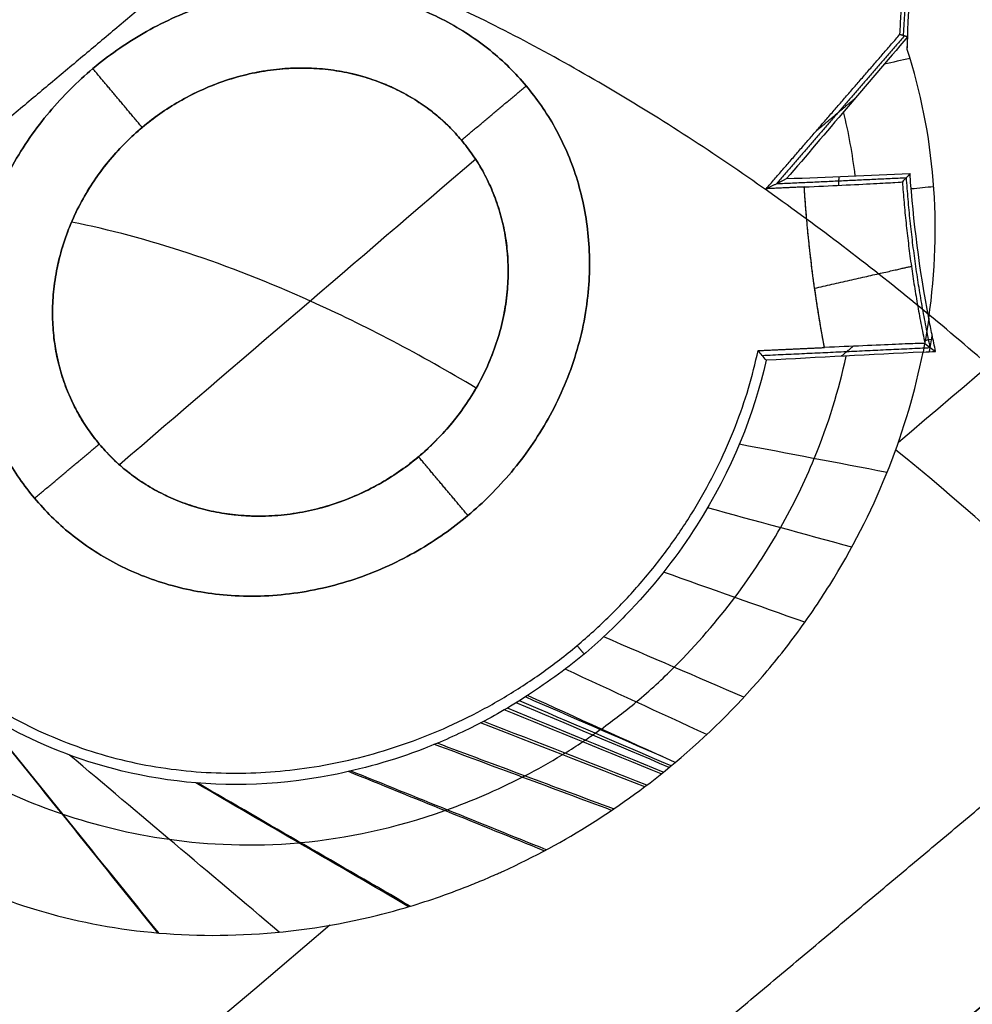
# Model space of a CAD drawing. Header units: millimetres. Extents: x -657 to 864, y -831 to 851.
# Tile 449 of 656: x 728.15 to 730.26, y -469.12 to -466.95. Entities that reach past the tile are written whole.
import ezdxf

# ---------------------------------------------------------------- set-up
doc = ezdxf.new("R2010")
doc.units = ezdxf.units.MM
doc.layers.add('Default', color=7, linetype='Continuous', true_color=0x000000)

msp = doc.modelspace()

# ---------------------------------------------------------------- linework, layer by layer
at = {"layer": 'Default'}
for points in [[(863.462, -524.3574, 60.1215), (781.241, -426.3702, 60.1215), (699.02, -328.383, 60.1215)], [(862.6916, -523.6536, 60.3347), (781.1353, -426.4587, 60.3347), (699.5791, -329.2638, 60.3347)], [(842.781, -633.2885, 16.0739), (715.467, -481.5616, 16.0739), (588.153, -329.8347, 16.0739)], [(842.2602, -632.8103, 16.3106), (715.3969, -481.6205, 16.3106), (588.5336, -330.4307, 16.3106)], [(734.0612, -340.3042, 73.1638), (540.134, -503.0285, 73.1638), (346.2067, -665.7528, 73.1638)], [(733.5114, -340.8567, 72.9219), (540.1791, -503.0817, 72.9219), (346.8468, -665.3068, 72.9219)], [(749.7126, -752.7944, -11.8414), (602.0068, -576.7654, -11.8414), (454.301, -400.7365, -11.8414)], [(749.3201, -752.3266, -11.5875), (602.0068, -576.7654, -11.5875), (454.6934, -401.2042, -11.5875)], [(714.2702, -472.8101, 89.5973), (721.4259, -466.8058, 89.5973), (728.5815, -460.8015, 89.5973)], [(728.5815, -460.8015, 89.3434), (721.4259, -466.8058, 89.3434), (714.2702, -472.8101, 89.3434)], [(714.2702, -472.8101, 89.4703), (721.4259, -466.8058, 89.4703), (728.5815, -460.8015, 89.4703)]]:
    msp.add_open_spline(points, degree=2, dxfattribs=at)
for points, knots in [([(812.669, -399.9988, 89.6975), (802.7277, -408.3406, 79.2965), (772.356, -433.8255, 50.6557), (702.4844, -492.4547, 3.3508), (640.4896, -544.4745, -11.8414), (602.0068, -576.7654, -11.8414)], [2.41548, 2.41548, 2.41548, 2.41548, 70.396144, 198.636056, 404.995527, 404.995527, 404.995527, 404.995527]), ([(812.1148, -400.4639, 89.4437), (802.3062, -408.6943, 79.2125), (772.0838, -434.0539, 50.7577), (702.42, -492.5087, 3.594), (640.4654, -544.4948, -11.5875), (602.0068, -576.7654, -11.5875)], [2.408267, 2.408267, 2.408267, 2.408267, 69.367076, 197.537893, 403.786179, 403.786179, 403.786179, 403.786179])]:
    msp.add_open_spline(points, degree=3, knots=knots, dxfattribs=at)
msp.add_rational_spline([(738.1885, -472.2506, 89.5204), (744.4855, -466.9668, 89.5204), (739.682, -461.2422, 89.5204), (734.8785, -455.5177, 89.5204), (728.5815, -460.8015, 89.5204)], [1, 0.707106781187, 1, 0.707106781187, 1], degree=2, knots=[1.570796, 1.570796, 1.570796, 3.141593, 3.141593, 4.712389, 4.712389, 4.712389], dxfattribs=at)
at = {"layer": 'Default', "color": 18, "true_color": 0x000000}
for points, degree in [([(729.3011, -462.4147, 91.5361), (722.4317, -468.1789, 91.5361), (715.5622, -473.943, 91.5361)], 2), ([(715.5914, -473.9778, 92.4897), (722.4609, -468.2137, 92.4897), (729.3303, -462.4495, 92.4897)], 2), ([(729.3595, -462.4843, 93.4434), (722.4901, -468.2485, 93.4434), (715.6206, -474.0127, 93.4434)], 2), ([(716.0567, -474.5324, 94.1516), (722.9262, -468.7682, 94.1516), (729.7956, -463.004, 94.1516)], 2), ([(729.8259, -463.0401, 91.5361), (722.9564, -468.8042, 91.5361), (716.087, -474.5684, 91.5361)], 2), ([(716.1144, -474.6011, 92.4328), (722.9839, -468.837, 92.4328), (729.8533, -463.0728, 92.4328)], 2), ([(716.1419, -474.6338, 93.3296), (723.0113, -468.8697, 93.3296), (729.8808, -463.1055, 93.3296)], 2), ([(737.2777, -463.2597, 94.5707), (733.6667, -466.2897, 96.8698), (730.0556, -469.3197, 99.1689), (726.4446, -472.3497, 101.468)], 3), ([(728.9014, -466.5176, 93.3296), (728.294, -467.0273, 93.3296), (727.6865, -467.5369, 93.3296)], 2), ([(729.8061, -467.32, 93.3296), (729.9541, -467.1491, 93.3296), (730.1021, -466.9782, 93.3296)], 2), ([(730.1122, -466.9814, 95.3682), (729.9705, -467.1451, 95.3746), (729.8288, -467.3088, 95.3811)], 2), ([(730.1191, -466.9835, 96.7595), (730.0273, -467.0913, 96.9995), (729.9381, -467.196, 97.2198), (729.8513, -467.2976, 97.4203)], 3), ([(730.1021, -466.9782, 93.3296), (730.1106, -466.9809, 95.0446), (730.1191, -466.9835, 96.7595)], 2), ([(730.1182, -467.012, 96.8007), (730.1185, -467.0025, 96.787), (730.1188, -466.993, 96.7732), (730.1191, -466.9835, 96.7595)], 3), ([(730.1245, -467.0315, 96.8219), (730.1054, -467.0358, 96.8461), (730.0864, -467.0401, 96.8703), (730.0673, -467.0444, 96.8945)], 3), ([(730.1659, -467.6065, 97.3297), (730.1953, -467.4014, 97.1734), (730.1785, -467.1978, 97.0023), (730.1182, -467.012, 96.8007)], 3), ([(728.4258, -467.1843, 93.5537), (728.3712, -467.1193, 93.5537), (728.3166, -467.0542, 93.5537)], 2), ([(728.3166, -467.0542, 93.5537), (728.3166, -467.0542, 93.4417), (728.3166, -467.0542, 93.3296)], 2), ([(729.1321, -467.2124, 93.5537), (729.2037, -467.1523, 93.5537), (729.2753, -467.0923, 93.5537)], 2), ([(729.2753, -467.0923, 93.3296), (729.2753, -467.0923, 93.4417), (729.2753, -467.0923, 93.5537)], 2), ([(731.0291, -467.0911, 96.9341), (730.7189, -467.3546, 97.1332), (730.4087, -467.6181, 97.3322), (730.0985, -467.8815, 97.5313)], 3), ([(729.9168, -467.1922, 93.3296), (729.9598, -467.156, 95.1929), (730.0029, -467.1199, 97.0563)], 2), ([(730.003, -467.2911, 97.2546), (729.9973, -467.2429, 97.211), (729.9887, -467.1958, 97.1664), (729.9773, -467.1499, 97.1205)], 3), ([(728.4258, -467.1843, 96.583), (728.4258, -467.1843, 95.0684), (728.4258, -467.1843, 93.5537)], 2), ([(729.1321, -467.2124, 97.0977), (729.1321, -467.2124, 95.3257), (729.1321, -467.2124, 93.5537)], 2), ([(729.1635, -467.2546, 97.1627), (728.9008, -467.48, 97.3334), (728.6382, -467.7054, 97.5041), (728.3755, -467.9308, 97.6748)], 3), ([(729.8513, -467.2976, 97.4203), (729.9423, -467.2939, 97.3205), (730.0333, -467.2902, 97.2207), (730.1243, -467.2864, 97.121)], 3), ([(729.9668, -467.2929, 97.2936), (729.9664, -467.3027, 95.3186), (729.9659, -467.3125, 93.3436)], 2), ([(730.1243, -467.2864, 97.121), (730.1187, -467.2926, 95.9315), (730.113, -467.2987, 94.742), (730.1074, -467.3048, 93.5526)], 3), ([(730.1659, -467.6065, 97.3297), (730.1453, -467.4983, 97.2873), (730.1317, -467.3913, 97.2178), (730.1243, -467.2864, 97.121)], 3), ([(729.8061, -467.32, 93.3296), (729.8287, -467.3088, 95.3749), (729.8513, -467.2976, 97.4203)], 2), ([(729.8904, -467.316, 93.3296), (729.8482, -467.318, 93.3296), (729.8061, -467.32, 93.3296)], 2), ([(729.8287, -467.3088, 95.3749), (729.9724, -467.3021, 95.3749), (730.116, -467.2954, 95.3749)], 2), ([(730.1768, -467.3155, 97.094), (730.1602, -467.3172, 97.1133), (730.1437, -467.3188, 97.1325), (730.1272, -467.3205, 97.1518)], 3), ([(730.1659, -467.6065, 97.3297), (730.1623, -467.6315, 97.3488), (730.1581, -467.6564, 97.3675), (730.1531, -467.6813, 97.386)], 3), ([(730.1809, -467.6798, 97.3543), (730.1782, -467.6673, 97.3508), (730.173, -467.6426, 97.3432), (730.1682, -467.6185, 97.3344), (730.1659, -467.6065, 97.3297)], 3), ([(730.1572, -467.6621, 93.5526), (730.1651, -467.668, 94.8198), (730.173, -467.6739, 96.0871), (730.1809, -467.6798, 97.3543)], 3), ([(730.1751, -467.6524, 97.3461), (730.1693, -467.6537, 97.3532), (730.1636, -467.655, 97.3602), (730.1579, -467.6563, 97.3673)], 3), ([(730.167, -467.6805, 97.3702), (730.1694, -467.6687, 97.3614), (730.1715, -467.6569, 97.3526), (730.1736, -467.6451, 97.3437)], 3), ([(729.7886, -467.6781, 93.3296), (729.8618, -467.6747, 93.3296), (729.9351, -467.6713, 93.3296)], 2), ([(729.8063, -467.6994, 97.7841), (729.8005, -467.6923, 96.2993), (729.7946, -467.6852, 94.8144), (729.7886, -467.6781, 93.3296)], 3), ([(729.7975, -467.6887, 95.5556), (729.9836, -467.6801, 95.5568), (730.1697, -467.6714, 95.558)], 2), ([(730.1531, -467.6813, 97.386), (730.0375, -467.6873, 97.5187), (729.9219, -467.6933, 97.6514), (729.8063, -467.6994, 97.7841)], 3), ([(729.972, -467.6907, 97.594), (729.9853, -467.6796, 95.4665), (729.9985, -467.6684, 93.339)], 2), ([(730.1531, -467.6813, 97.386), (730.1624, -467.6808, 97.3754), (730.1717, -467.6803, 97.3649), (730.1809, -467.6798, 97.3543)], 3), ([(731.868, -467.7989, 97.1004), (729.9598, -469.4001, 98.3154), (728.0516, -471.0012, 99.5303), (726.1435, -472.6024, 100.7452)], 3), ([(728.1876, -468.005, 93.5537), (728.2592, -467.9449, 93.5537), (728.3307, -467.8849, 93.5537)], 2), ([(728.3307, -467.8849, 93.5537), (728.3307, -467.8849, 95.5765), (728.3307, -467.8849, 97.5992)], 2), ([(730.0738, -467.9477, 97.5785), (729.9647, -467.927, 97.6935), (729.8557, -467.9062, 97.8086), (729.7466, -467.8854, 97.9237)], 3), ([(729.0371, -467.9129, 97.8338), (729.0371, -467.9129, 95.6938), (729.0371, -467.9129, 93.5537)], 2), ([(729.1463, -468.043, 93.5537), (729.0917, -467.978, 93.5537), (729.0371, -467.9129, 93.5537)], 2), ([(728.1876, -468.005, 93.5537), (728.1876, -468.005, 93.4417), (728.1876, -468.005, 93.3296)], 2), ([(729.4901, -469.3508, 96.0188), (730.2918, -468.6781, 95.6171), (731.0934, -468.0055, 95.2154)], 2), ([(729.9958, -468.1131, 97.6943), (729.8893, -468.0841, 97.8051), (729.7828, -468.0551, 97.9158), (729.6763, -468.0261, 98.0266)], 3), ([(729.1463, -468.043, 93.5537), (729.1463, -468.043, 93.4417), (729.1463, -468.043, 93.3296)], 2), ([(729.8919, -468.2793, 97.8106), (729.7877, -468.2423, 97.917), (729.6834, -468.2053, 98.0235), (729.5791, -468.1683, 98.1299)], 3), ([(731.4143, -468.1796, 95.5642), (730.6127, -468.8523, 95.9659), (729.811, -469.5249, 96.3677)], 2), ([(729.7569, -468.4452, 97.9289), (729.6535, -468.4006, 98.0309), (729.5501, -468.356, 98.1329), (729.4467, -468.3114, 98.2349)], 3), ([(729.3878, -468.3309, 93.3296), (729.3954, -468.3399, 95.7965), (729.4029, -468.3489, 98.2635)], 2), ([(731.2092, -468.3518, 94.8666), (730.4075, -469.0244, 95.2683), (729.6059, -469.6971, 95.67)], 2), ([(729.6746, -468.5278, 97.9892), (729.5703, -468.4795, 98.0891), (729.4659, -468.4313, 98.1889), (729.3615, -468.3831, 98.2888)], 3), ([(729.578, -468.5773, 98.0594), (729.4764, -468.5331, 98.1514), (729.3749, -468.4888, 98.2435), (729.2734, -468.4445, 98.3356)], 3), ([(729.6048, -468.5895, 98.0352), (729.496, -468.5403, 98.1344), (729.3872, -468.4909, 98.2337), (729.2783, -468.4414, 98.3333)], 3), ([(729.5784, -468.6111, 98.0516), (729.4635, -468.5638, 98.1524), (729.3486, -468.5165, 98.2533), (729.2337, -468.4691, 98.3541)], 3), ([(729.5916, -468.6004, 98.0434), (729.4788, -468.5527, 98.144), (729.366, -468.505, 98.2446), (729.2532, -468.4573, 98.3452)], 3), ([(729.5957, -468.5969, 98.0407), (729.4839, -468.5489, 98.1411), (729.372, -468.501, 98.2415), (729.2601, -468.453, 98.342)], 3), ([(728.4605, -468.9667, 98.3552), (728.3281, -468.802, 98.3089), (728.1956, -468.6373, 98.2625), (728.0632, -468.4726, 98.2162)], 3), ([(728.4626, -468.9668, 98.3554), (728.3299, -468.8024, 98.3095), (728.1972, -468.638, 98.2635), (728.0645, -468.4735, 98.2176)], 3), ([(729.5737, -468.6148, 98.0544), (729.4581, -468.5676, 98.1553), (729.3425, -468.5204, 98.2562), (729.2268, -468.4732, 98.3572)], 3), ([(729.5374, -468.6431, 98.0761), (729.4164, -468.5961, 98.1771), (729.2955, -468.5491, 98.2781), (729.1745, -468.5021, 98.3791)], 3), ([(729.5421, -468.6395, 98.0734), (729.4218, -468.5926, 98.1744), (729.3015, -468.5456, 98.2754), (729.1812, -468.4986, 98.3764)], 3), ([(731.5301, -468.5259, 95.2154), (730.7284, -469.1985, 95.6171), (729.9268, -469.8712, 96.0188)], 2), ([(729.4641, -468.6955, 98.1171), (729.3335, -468.6468, 98.2165), (729.2029, -468.5982, 98.3158), (729.0722, -468.5495, 98.4151)], 3), ([(729.4687, -468.6924, 98.1147), (729.3386, -468.6439, 98.2142), (729.2085, -468.5954, 98.3137), (729.0784, -468.547, 98.4132)], 3), ([(728.7289, -468.9648, 98.3537), (728.5743, -468.8343, 98.3585), (728.4197, -468.7037, 98.3632), (728.2652, -468.5732, 98.368)], 3), ([(729.3152, -468.785, 98.19), (729.1708, -468.7266, 98.2799), (729.0264, -468.6681, 98.3697), (728.882, -468.6096, 98.4596)], 3), ([(729.3195, -468.7827, 98.1881), (729.1754, -468.7246, 98.2783), (729.0314, -468.6665, 98.3685), (728.8873, -468.6084, 98.4588)], 3), ([(729.0152, -468.9086, 98.2984), (728.8582, -468.8173, 98.353), (728.7012, -468.7259, 98.4076), (728.5442, -468.6346, 98.4622)], 3), ([(729.0189, -468.9075, 98.2974), (728.8619, -468.8166, 98.3525), (728.705, -468.7258, 98.4077), (728.5481, -468.6349, 98.4628)], 3), ([(728.841, -468.9496, 98.3384), (727.6592, -469.9534, 99.0968), (726.4774, -470.9572, 99.8553), (725.2957, -471.961, 100.6137)], 3)]:
    msp.add_open_spline(points, degree=degree, dxfattribs=at)
for points, knots in [([(734.7148, -462.5724, 94.4538), (734.6899, -462.5794, 94.4559), (734.5576, -462.6176, 94.467), (734.3182, -462.6925, 94.4875), (733.9972, -462.8043, 94.5157), (733.6746, -462.927, 94.5447), (733.3449, -463.0625, 94.5749), (732.9993, -463.2146, 94.6072), (732.628, -463.3889, 94.6427), (732.2227, -463.5913, 94.6822), (731.7775, -463.8275, 94.7265), (731.2894, -464.1024, 94.7762), (730.7583, -464.4196, 94.8314), (730.1886, -464.7803, 94.8921), (729.59, -465.1816, 94.9575), (728.9772, -465.616, 95.0261), (728.3714, -466.0689, 95.0956), (727.7827, -466.5318, 95.1648), (727.4026, -466.8452, 95.2106), (727.2154, -467.0033, 95.2334)], [0, 0, 0, 0, 0.108432, 0.577428, 1.046855, 1.518807, 2.001869, 2.511483, 3.064341, 3.674743, 4.35318, 5.106417, 5.938272, 6.846286, 7.818166, 8.83086, 9.85721, 10.847205, 11.828004, 11.828004, 11.828004, 11.828004]), ([(730.1182, -467.012, 96.8007), (730.1227, -466.8527, 96.6401), (730.1411, -466.6841, 96.4558), (730.1778, -466.5062, 96.2447), (730.1782, -466.5046, 96.2429), (730.1791, -466.5003, 96.2377), (730.1804, -466.4938, 96.23), (730.1837, -466.4785, 96.2117), (730.1906, -466.4473, 96.1743), (730.1971, -466.4198, 96.1409), (730.2109, -466.3635, 96.0721), (730.2213, -466.3245, 96.0237), (730.2564, -466.2029, 95.871), (730.2852, -466.116, 95.7591), (730.3213, -466.0234, 95.6362), (730.3212, -466.0237, 95.6366), (730.3214, -466.0232, 95.636), (730.3216, -466.0226, 95.6352), (730.3222, -466.021, 95.6331), (730.3236, -466.0176, 95.6285), (730.3267, -466.0098, 95.6181), (730.33, -466.0013, 95.6068), (730.3377, -465.982, 95.5811), (730.3442, -465.9661, 95.5598), (730.3681, -465.9092, 95.4833), (730.39, -465.8592, 95.4157), (730.4207, -465.7958, 95.3287), (730.4211, -465.7949, 95.3276), (730.4224, -465.7922, 95.3238), (730.4244, -465.7881, 95.3182), (730.429, -465.7786, 95.3052), (730.4382, -465.7601, 95.2797), (730.4562, -465.7245, 95.2306), (730.4708, -465.6966, 95.1919), (730.499, -465.644, 95.1191), (730.5163, -465.6135, 95.0765), (730.5325, -465.5856, 95.0377), (730.5343, -465.5825, 95.0334), (730.537, -465.5778, 95.0268), (730.5411, -465.5708, 95.017), (730.5507, -465.5545, 94.9944), (730.5699, -465.5225, 94.9499), (730.5863, -465.4961, 94.9133), (730.619, -465.4447, 94.842), (730.6405, -465.4121, 94.797), (730.7041, -465.3196, 94.67), (730.745, -465.2646, 94.5956), (730.7832, -465.2159, 94.5317)], [-4.052523, -4.052523, -4.052523, -4.052523, -3.039392, -3.039392, -3.023562, -3.023562, -3.007732, -2.976072, -2.912751, -2.78611, -2.78611, -2.532827, -2.532827, -2.026261, -2.026261, -2.022304, -2.022304, -2.018346, -2.010431, -1.994601, -1.962941, -1.89962, -1.89962, -1.772979, -1.772979, -1.519696, -1.519696, -1.511781, -1.511781, -1.503866, -1.488036, -1.456375, -1.393055, -1.266413, -1.266413, -1.013131, -1.013131, -0.997301, -0.997301, -0.98147, -0.94981, -0.886489, -0.759848, -0.759848, -0.506565, -0.506565, 0, 0, 0, 0]), ([(729.1321, -467.2124, 97.0977), (729.1012, -467.1755, 97.0379), (729.0686, -467.149, 96.987), (729.0249, -467.12, 96.924), (729.0112, -467.1121, 96.9052), (728.9924, -467.1023, 96.8803), (728.9834, -467.0979, 96.8687), (728.9738, -467.0935, 96.8567), (728.9699, -467.0918, 96.8518), (728.9673, -467.0907, 96.8487), (728.9668, -467.0905, 96.8481), (728.932, -467.0759, 96.8057), (728.8994, -467.0667, 96.7703), (728.8525, -467.0581, 96.724), (728.8372, -467.0561, 96.7097), (728.8149, -467.0541, 96.69), (728.8039, -467.0534, 96.6806), (728.7932, -467.0531, 96.6718), (728.7861, -467.0529, 96.666), (728.7833, -467.0529, 96.6638), (728.7454, -467.0528, 96.6341), (728.7125, -467.0562, 96.6126), (728.6655, -467.0651, 96.5877), (728.6502, -467.0688, 96.5806), (728.6205, -467.0771, 96.5689), (728.6071, -467.0815, 96.5645), (728.5621, -467.0983, 96.5535), (728.5332, -467.1121, 96.5515), (728.4921, -467.136, 96.5566), (728.4788, -467.1445, 96.5597), (728.4531, -467.1625, 96.5684), (728.4399, -467.1726, 96.5746), (728.4062, -467.2005, 96.5945), (728.3847, -467.2212, 96.6129), (728.3545, -467.2554, 96.6483), (728.3399, -467.2733, 96.6678), (728.324, -467.2954, 96.6941), (728.3175, -467.3051, 96.706), (728.3132, -467.3117, 96.7142), (728.3107, -467.3156, 96.7191), (728.2955, -467.3399, 96.7499), (728.2824, -467.364, 96.7824), (728.265, -467.4041, 96.839), (728.2595, -467.4181, 96.8591), (728.2521, -467.44, 96.8912), (728.2486, -467.4512, 96.9078), (728.2448, -467.4647, 96.928), (728.2433, -467.4705, 96.9368), (728.2423, -467.4745, 96.9427), (728.2417, -467.4769, 96.9464), (728.2385, -467.4903, 96.9667), (728.2358, -467.5037, 96.9873), (728.2323, -467.526, 97.0218), (728.2312, -467.5338, 97.0339), (728.2294, -467.5501, 97.0594), (728.2287, -467.5593, 97.0739), (728.2273, -467.5839, 97.1126), (728.2271, -467.6083, 97.1513), (728.2291, -467.6366, 97.1965), (728.2306, -467.6506, 97.2191), (728.2315, -467.6576, 97.2304), (728.232, -467.6606, 97.2352), (728.2322, -467.6626, 97.2384), (728.2323, -467.6631, 97.2393), (728.2463, -467.7571, 97.3919), (728.2856, -467.8311, 97.5111), (728.3307, -467.8849, 97.5992)], [0, 0, 0, 0, 0.197088, 0.197088, 0.295631, 0.295631, 0.344903, 0.369539, 0.381857, 0.381857, 0.394175, 0.394175, 0.591263, 0.591263, 0.689807, 0.689807, 0.739079, 0.763715, 0.763715, 0.78835, 0.78835, 0.985438, 0.985438, 1.083982, 1.083982, 1.182526, 1.182526, 1.379613, 1.379613, 1.478157, 1.478157, 1.576701, 1.576701, 1.773789, 1.773789, 1.872332, 1.921604, 1.94624, 1.94624, 1.970876, 1.970876, 2.167964, 2.167964, 2.266508, 2.266508, 2.315779, 2.340415, 2.352733, 2.352733, 2.365051, 2.365051, 2.463595, 2.463595, 2.512867, 2.512867, 2.562139, 2.562139, 2.660683, 2.709955, 2.734591, 2.746909, 2.753068, 2.753068, 2.759227, 2.759227, 3.153402, 3.153402, 3.153402, 3.153402]), ([(728.3307, -467.8849, 97.5992), (728.3521, -467.9104, 97.6409), (728.3761, -467.933, 97.6782), (728.4279, -467.9721, 97.7438), (728.4548, -467.988, 97.7713), (728.5145, -468.0154, 97.8205), (728.5462, -468.0259, 97.841), (728.6118, -468.0403, 97.8736), (728.6466, -468.0441, 97.8859), (728.7473, -468.0449, 97.9093), (728.8191, -468.0316, 97.9095), (728.9206, -467.99, 97.8875), (728.9543, -467.9724, 97.8762), (729.003, -467.9398, 97.8533), (729.019, -467.928, 97.8446), (729.0422, -467.9087, 97.8302), (729.0536, -467.8987, 97.8226), (729.0648, -467.8882, 97.8145), (729.0721, -467.881, 97.8089), (729.0767, -467.8764, 97.8053), (729.122, -467.83, 97.7689), (729.16, -467.7768, 97.7247), (729.2018, -467.6854, 97.6434), (729.2132, -467.6531, 97.6139), (729.2254, -467.6025, 97.5658), (729.2287, -467.5853, 97.5491), (729.2322, -467.5591, 97.5232), (729.2336, -467.5459, 97.5101), (729.2346, -467.5304, 97.4943), (729.235, -467.5238, 97.4874), (729.2351, -467.5193, 97.4828), (729.2352, -467.5165, 97.4799), (729.2359, -467.4888, 97.4512), (729.2345, -467.4617, 97.422), (729.2285, -467.42, 97.3752), (729.2258, -467.406, 97.3591), (729.2207, -467.3849, 97.3341), (729.2179, -467.3743, 97.3214), (729.2141, -467.3619, 97.3063), (729.2123, -467.3566, 97.2997), (729.2111, -467.3531, 97.2953), (729.2103, -467.3507, 97.2923), (729.1972, -467.313, 97.2453), (729.1753, -467.2638, 97.1809), (729.1321, -467.2124, 97.0977)], [-2.744441, -2.744441, -2.744441, -2.744441, -2.572913, -2.572913, -2.401386, -2.401386, -2.229858, -2.229858, -2.058331, -2.058331, -1.715276, -1.715276, -1.543748, -1.543748, -1.457984, -1.457984, -1.415102, -1.393661, -1.393661, -1.372221, -1.372221, -1.029165, -1.029165, -0.857638, -0.857638, -0.771874, -0.771874, -0.728992, -0.707551, -0.696831, -0.696831, -0.68611, -0.68611, -0.514583, -0.514583, -0.428819, -0.428819, -0.385937, -0.364496, -0.353776, -0.353776, -0.343055, -0.343055, 0, 0, 0, 0]), ([(729.8904, -467.316, 93.3296), (729.9195, -467.3147, 93.3296), (729.9471, -467.3134, 93.3352), (729.9993, -467.3108, 93.3579), (730.0241, -467.3096, 93.3746), (730.0632, -467.3076, 93.4153), (730.0798, -467.3067, 93.4404), (730.1015, -467.3054, 93.4945), (730.1073, -467.305, 93.5233), (730.1074, -467.3048, 93.5526)], [-0.4740349, -0.4740349, -0.4740349, -0.4740349, -0.3555262, -0.3555262, -0.2370175, -0.2370175, -0.1185087, -0.1185087, 0, 0, 0, 0]), ([(729.1646, -467.761, 97.7101), (729.0411, -467.6872, 97.6171), (728.7315, -467.5245, 97.3559), (728.4368, -467.4272, 97.0341), (728.2696, -467.3937, 96.8242)], [7.780475, 7.780475, 7.780475, 7.780475, 8.525985, 9.659851, 9.659851, 9.659851, 9.659851]), ([(730.1572, -467.6621, 93.5526), (730.157, -467.662, 93.5229), (730.1513, -467.6621, 93.4947), (730.129, -467.6629, 93.4414), (730.1124, -467.6635, 93.4157), (730.0722, -467.6652, 93.3753), (730.0471, -467.6663, 93.3581), (729.9933, -467.6687, 93.3356), (729.9643, -467.67, 93.3296), (729.9351, -467.6713, 93.3296)], [-0.4794754, -0.4794754, -0.4794754, -0.4794754, -0.3596066, -0.3596066, -0.2397377, -0.2397377, -0.1198689, -0.1198689, 0, 0, 0, 0]), ([(729.6048, -468.5895, 98.0352), (729.6748, -468.5307, 97.9907), (729.7391, -468.4673, 97.9441), (729.8269, -468.3654, 97.871), (729.8547, -468.3303, 97.8461), (729.8942, -468.276, 97.8078), (729.907, -468.2576, 97.7949), (729.9319, -468.2203, 97.7688), (729.9435, -468.2021, 97.756), (730.0528, -468.0228, 97.6308), (730.1189, -467.8542, 97.5147), (730.1531, -467.6813, 97.386)], [0, 0, 0, 0, 0.427709, 0.427709, 0.641563, 0.641563, 0.748491, 0.748491, 0.855418, 0.855418, 1.710836, 1.710836, 1.710836, 1.710836]), ([(729.8063, -467.6994, 97.7841), (729.7791, -467.8185, 97.8757), (729.7312, -467.9413, 97.965), (729.6127, -468.1277, 98.1003), (729.5652, -468.1901, 98.1457), (729.4761, -468.2841, 98.2147), (729.4439, -468.3155, 98.2379), (729.37, -468.3783, 98.2849), (729.3255, -468.4098, 98.3088), (729.2783, -468.4414, 98.3333)], [-1.467705, -1.467705, -1.467705, -1.467705, -0.733852, -0.733852, -0.366926, -0.366926, -0.183463, -0.183463, 0, 0, 0, 0]), ([(729.4416, -468.5155, 98.184), (729.4683, -468.4956, 98.1687), (729.5282, -468.45, 98.134), (729.6317, -468.353, 98.062), (729.7422, -468.2242, 97.9687), (729.842, -468.0699, 97.8586), (729.9286, -467.8907, 97.7304), (729.9671, -467.7646, 97.638), (729.983, -467.6901, 97.5816)], [-0.0050701, -0.0050701, -0.0050701, -0.0050701, 0.0196099, 0.0513122, 0.1147169, 0.1781215, 0.2415261, 0.3371163, 0.3371163, 0.3371163, 0.3371163]), ([(731.4619, -469.5301, 97.5432), (731.2965, -469.2282, 97.6761), (730.8825, -468.6259, 97.8139), (730.3612, -468.1135, 97.6761), (730.0926, -467.8983, 97.5432)], [5.475774, 5.475774, 5.475774, 5.475774, 7.188789, 8.901832, 8.901832, 8.901832, 8.901832]), ([(729.2783, -468.4414, 98.3333), (729.2566, -468.4555, 98.3438), (729.2386, -468.4664, 98.3521), (729.2001, -468.4886, 98.3688), (729.181, -468.4989, 98.3766), (729.124, -468.5277, 98.3985), (729.0867, -468.5442, 98.4111), (728.9781, -468.5863, 98.4429), (728.9101, -468.6048, 98.4566), (728.7136, -468.6428, 98.4816), (728.5928, -468.6434, 98.476), (728.371, -468.6119, 98.4242), (728.2726, -468.5796, 98.378), (728.1162, -468.5086, 98.2719), (728.0546, -468.4695, 98.212), (728.0019, -468.4306, 98.1501)], [-2.048566, -2.048566, -2.048566, -2.048566, -1.984549, -1.984549, -1.920531, -1.920531, -1.792496, -1.792496, -1.536425, -1.536425, -1.024283, -1.024283, -0.512142, -0.512142, 0, 0, 0, 0]), ([(727.8971, -468.5171, 98.0044), (727.8973, -468.5173, 98.0046), (727.8975, -468.5174, 98.0049), (727.8979, -468.5177, 98.0054), (727.9962, -468.5934, 98.1241), (728.1093, -468.6562, 98.2143), (728.2493, -468.7035, 98.2814), (728.3199, -468.7273, 98.3152), (728.3976, -468.747, 98.3426), (728.5726, -468.7717, 98.3795), (728.6697, -468.7762, 98.3883), (728.7732, -468.767, 98.383), (728.7745, -468.7669, 98.3829), (728.8779, -468.7573, 98.3773), (728.9862, -468.7348, 98.3586), (729.1528, -468.6754, 98.3102), (729.2098, -468.6511, 98.2905), (729.2684, -468.621, 98.2666), (729.2703, -468.6201, 98.2658), (729.2996, -468.6049, 98.2537), (729.3273, -468.5893, 98.2415), (729.3571, -468.5712, 98.2273), (729.372, -468.562, 98.2202), (729.387, -468.5525, 98.2127), (729.4019, -468.5426, 98.2051), (729.4093, -468.5376, 98.2013), (729.4167, -468.5326, 98.1974), (729.4242, -468.5274, 98.1934), (729.426, -468.5262, 98.1924), (729.4312, -468.5225, 98.1896), (729.4347, -468.52, 98.1877), (729.4398, -468.5164, 98.1849), (729.4405, -468.5159, 98.1846), (729.4412, -468.5154, 98.1842)], [0.2438359, 0.2438359, 0.2438359, 0.2438359, 0.2443534, 0.2443534, 0.2448761, 0.4970371, 0.4970371, 0.4980824, 0.6246856, 0.6246856, 0.7497208, 0.7497208, 0.7512888, 0.7512888, 0.8760627, 0.877892, 0.9392336, 0.9392336, 0.9411936, 0.9411936, 0.970819, 0.970819, 0.9728444, 0.9866118, 0.9866118, 0.9886698, 0.9945081, 0.9945081, 0.9965825, 0.9965825, 1.0005388, 1.0005388, 1.0010725, 1.0010725, 1.0010725, 1.0010725]), ([(727.7277, -468.6581, 97.8991), (727.7856, -468.7097, 97.9877), (727.85, -468.7568, 98.0625), (727.9554, -468.8183, 98.1554), (727.992, -468.8373, 98.1831), (728.068, -468.872, 98.2324), (728.1086, -468.888, 98.2545), (728.3061, -468.955, 98.3444), (728.4807, -468.9803, 98.3703), (728.7609, -468.9642, 98.3532), (728.854, -468.9504, 98.3387), (728.9932, -468.9158, 98.3055), (729.0396, -468.902, 98.2925), (729.109, -468.8776, 98.2703), (729.1438, -468.8645, 98.2586), (729.1842, -468.8477, 98.2437), (729.2045, -468.8389, 98.236), (729.2131, -468.835, 98.2327), (729.2189, -468.8324, 98.2304), (729.2226, -468.8307, 98.229), (729.361, -468.7675, 98.1744), (729.4877, -468.6877, 98.1096), (729.6048, -468.5895, 98.0352)], [0, 0, 0, 0, 0.390116, 0.390116, 0.585175, 0.585175, 0.780233, 0.780233, 1.560466, 1.560466, 1.950582, 1.950582, 2.145641, 2.145641, 2.24317, 2.291934, 2.316316, 2.328508, 2.328508, 2.340699, 2.340699, 3.120932, 3.120932, 3.120932, 3.120932])]:
    msp.add_open_spline(points, degree=3, knots=knots, dxfattribs=at)
for points, weights, degree, knots in [([(732.7501, -469.8473, 92.8812), (734.7344, -469.8322, 92.8812), (735.6938, -468.0346, 92.8812), (736.6532, -466.2369, 92.8812), (735.4452, -464.7973, 92.8812), (734.2372, -463.3576, 92.8812), (732.3003, -463.9903, 92.8812), (730.3634, -464.623, 92.8812), (730.0039, -466.5746, 92.8812)], [1, 0.838037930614, 1, 0.838037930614, 1, 0.838037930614, 1, 0.838037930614, 1], 2, [-19.61723, -19.61723, -19.61723, -14.712923, -14.712923, -9.808615, -9.808615, -4.904308, -4.904308, 0, 0, 0]), ([(732.756, -469.7057, 93.0299), (734.6489, -469.6954, 93.0299), (735.5661, -467.9812, 93.0299), (736.4833, -466.2669, 93.0299), (735.3307, -464.8933, 93.0299), (734.1782, -463.5198, 93.0299), (732.3307, -464.1254, 93.0299), (730.4832, -464.731, 93.0299), (730.1444, -466.5933, 93.0299)], [1, 0.837736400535, 1, 0.837736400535, 1, 0.837736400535, 1, 0.837736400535, 1], 2, [0, 0, 0, 4.677936, 4.677936, 9.355873, 9.355873, 14.033809, 14.033809, 18.711746, 18.711746, 18.711746]), ([(732.0728, -472.3261, 95.2055), (732.7683, -471.5862, 97.1926), (732.3385, -470.0151, 98.534), (731.0529, -468.4829, 98.534), (729.7672, -466.9507, 98.534), (728.2946, -466.2547, 97.1926), (727.4452, -466.8111, 95.2055)], [1.13789965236, 0.941206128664, 0.954928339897, 1.17906628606, 0.954928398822, 0.941206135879, 1.13789949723], 3, [0.606869, 0.606869, 0.606869, 0.606869, 9.912577, 9.912577, 9.912577, 19.218282, 19.218282, 19.218282, 19.218282]), ([(729.2753, -467.0923, 93.3296), (728.8604, -466.5979, 93.3296), (728.3166, -467.0542, 93.3296), (727.7728, -467.5106, 93.3296), (728.1876, -468.005, 93.3296)], [1, 0.707106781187, 1, 0.707106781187, 1], 2, [-2.984513, -2.984513, -2.984513, -1.492257, -1.492257, 0, 0, 0]), ([(728.1876, -468.005, 93.5537), (727.7728, -467.5106, 93.5537), (728.3166, -467.0542, 93.5537), (728.8604, -466.5979, 93.5537), (729.2753, -467.0923, 93.5537)], [1, 0.707106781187, 1, 0.707106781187, 1], 2, [-2.984513, -2.984513, -2.984513, -1.492257, -1.492257, 0, 0, 0]), ([(728.1876, -468.005, 93.4417), (727.7728, -467.5106, 93.4417), (728.3166, -467.0542, 93.4417), (728.8604, -466.5979, 93.4417), (729.2753, -467.0923, 93.4417)], [1, 0.707106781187, 1, 0.707106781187, 1], 2, [1.570796, 1.570796, 1.570796, 3.141593, 3.141593, 4.712389, 4.712389, 4.712389]), ([(729.1321, -467.2124, 93.5537), (728.8265, -466.8481, 93.5537), (728.4258, -467.1843, 93.5537), (728.025, -467.5206, 93.5537), (728.3307, -467.8849, 93.5537)], [1, 0.707106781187, 1, 0.707106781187, 1], 2, [-2.199115, -2.199115, -2.199115, -1.099557, -1.099557, 0, 0, 0]), ([(728.3307, -467.8849, 95.5765), (728.025, -467.5206, 95.5765), (728.4258, -467.1843, 95.5765), (728.8265, -466.8481, 95.5765), (729.1321, -467.2124, 95.5765)], [1, 0.707106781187, 1, 0.707106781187, 1], 2, [1.570796, 1.570796, 1.570796, 3.141593, 3.141593, 4.712389, 4.712389, 4.712389]), ([(729.2753, -467.0923, 93.5537), (729.6901, -467.5867, 93.5537), (729.1463, -468.043, 93.5537), (728.6024, -468.4994, 93.5537), (728.1876, -468.005, 93.5537)], [1, 0.707106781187, 1, 0.707106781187, 1], 2, [-2.984513, -2.984513, -2.984513, -1.492257, -1.492257, 0, 0, 0]), ([(728.1876, -468.005, 93.3296), (728.6024, -468.4994, 93.3296), (729.1463, -468.043, 93.3296), (729.6901, -467.5867, 93.3296), (729.2753, -467.0923, 93.3296)], [1, 0.707106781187, 1, 0.707106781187, 1], 2, [-2.984513, -2.984513, -2.984513, -1.492257, -1.492257, 0, 0, 0]), ([(729.2753, -467.0923, 93.4417), (729.6901, -467.5867, 93.4417), (729.1463, -468.043, 93.4417), (728.6024, -468.4994, 93.4417), (728.1876, -468.005, 93.4417)], [1, 0.707106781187, 1, 0.707106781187, 1], 2, [1.570796, 1.570796, 1.570796, 3.141593, 3.141593, 4.712389, 4.712389, 4.712389]), ([(728.3307, -467.8849, 93.5537), (728.6364, -468.2492, 93.5537), (729.0371, -467.9129, 93.5537), (729.4378, -467.5767, 93.5537), (729.1321, -467.2124, 93.5537)], [1, 0.707106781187, 1, 0.707106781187, 1], 2, [-2.199115, -2.199115, -2.199115, -1.099557, -1.099557, 0, 0, 0]), ([(729.1321, -467.2124, 95.7316), (729.4378, -467.5767, 95.7316), (729.0371, -467.9129, 95.7316), (728.6364, -468.2492, 95.7316), (728.3307, -467.8849, 95.7316)], [1, 0.707106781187, 1, 0.707106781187, 1], 2, [1.570796, 1.570796, 1.570796, 3.141593, 3.141593, 4.712389, 4.712389, 4.712389]), ([(729.9351, -467.6713, 93.3296), (729.9227, -467.606, 93.3296), (729.9133, -467.54, 93.3296), (729.8976, -467.4288, 93.3296), (729.8904, -467.316, 93.3296)], [0.98246342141, 0.990952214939, 1, 0.984865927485, 0.971295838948], 2, [13.4402873, 13.4402873, 13.4402873, 13.6511364, 13.6511364, 14.0038201, 14.0038201, 14.0038201]), ([(727.6802, -467.8975, 93.3296), (727.8848, -468.6967, 93.3296), (728.7447, -468.6072, 93.3296), (729.6046, -468.5177, 93.3296), (729.7886, -467.6781, 93.3296)], [1, 0.782926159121, 1, 0.782926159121, 1], 2, [0, 0, 0, 2.018541, 2.018541, 4.037082, 4.037082, 4.037082])]:
    msp.add_rational_spline(points, weights, degree=degree, knots=knots, dxfattribs=at)
for points, weights in [([(730.11, -466.9806, 94.9153), (730.1451, -466.1937, 94.9153), (730.5854, -465.4978, 94.9153)], [0.855278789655, 0.844807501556, 0.897885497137]), ([(730.1021, -466.9782, 93.3296), (730.1106, -466.793, 93.3296), (730.1432, -466.6083, 93.3296)], [1, 0.997914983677, 1]), ([(729.9351, -467.6713, 93.3296), (729.9019, -467.496, 93.3296), (729.8904, -467.316, 93.3296)], [1, 0.998252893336, 1]), ([(730.1074, -467.3048, 93.5526), (730.1205, -467.4861, 93.5526), (730.1572, -467.6621, 93.5526)], [1, 0.997949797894, 1]), ([(730.169, -467.671, 95.4535), (730.1296, -467.4859, 95.4535), (730.1164, -467.295, 95.4535)], [0.878094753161, 0.868124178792, 0.862204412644]), ([(729.9133, -467.54, 93.3296), (730.1262, -467.4918, 93.3296), (730.1273, -467.4915, 93.5526)], [1, 0.708190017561, 0.997841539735])]:
    msp.add_rational_spline(points, weights, degree=2, dxfattribs=at)

doc.saveas('drawing.dxf')
